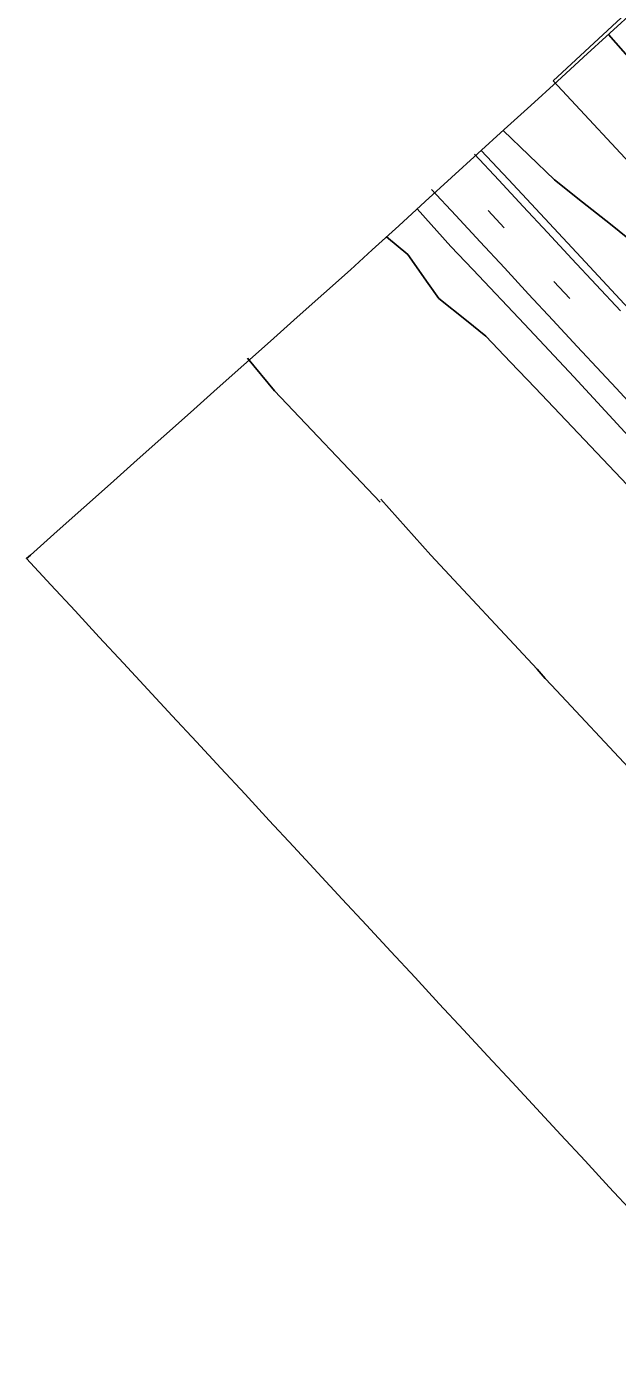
# Model space of a CAD drawing. Extents: x 2132221 to 2141942, y 535736 to 547298.
# Drawn here: x 2132221 to 2132469, y 546461 to 547016 of the extents above; entities that cross this region are included whole.
import ezdxf

# ---------------------------------------------------------------- set-up
doc = ezdxf.new("R2010")
doc.units = 0
for name, color, linetype in [('RD_EX_Fence_Other', 7, 'Continuous'), ('RD_EX_Misc', 7, 'Continuous'), ('RD_EX_Road', 7, 'Continuous'), ('RD_EX_VEG', 7, 'Continuous'), ('RD_HC_Cl', 7, 'Continuous'), ('RD_HC_Data', 7, 'Continuous'), ('TOPO_E_TLIML-Line', 7, 'Continuous')]:
    doc.layers.add(name, color=color, linetype=linetype)

msp = doc.modelspace()

# ---------------------------------------------------------------- linework, layer by layer
at = {"layer": 'RD_EX_Fence_Other'}
for points in [[(2132369.52, 546815.77), (2132325.16, 546862.55), (2132313.83, 546876.24)], [(2132369.86, 546817), (2132390.91, 546793.55), (2132435.49, 546745.65), (2132438.87, 546741.69), (2132441.37, 546739.05), (2132445.68, 546734.45), (2132498.04, 546678.41)]]:
    msp.add_lwpolyline(points, dxfattribs=at)
at = {"layer": 'RD_EX_Misc'}
for p, q in [((2132414.98, 546938.28), (2132421.68, 546931.04)), ((2132442.54, 546908.49), (2132449.24, 546901.24))]:
    msp.add_line(p, q, dxfattribs=at)
for points in [[(2132409.16, 546961.98), (2132419.37, 546951), (2132429.58, 546940.01), (2132439.79, 546929.02), (2132450, 546918.03), (2132460.21, 546907.05), (2132470.43, 546896.06)], [(2132391.11, 546947.15), (2132401.31, 546936.15), (2132411.51, 546925.15), (2132421.71, 546914.16), (2132431.91, 546903.16), (2132442.12, 546892.16), (2132452.32, 546881.17), (2132462.52, 546870.17), (2132468.63, 546863.59), (2132478.84, 546852.6)]]:
    msp.add_lwpolyline(points, dxfattribs=at)
at = {"layer": 'RD_EX_Road'}
for points in [[(2132412.02, 546963.52), (2132423.46, 546951.31), (2132451.98, 546920.62), (2132473.93, 546896.95), (2132495.05, 546874.19), (2132523.07, 546843.78), (2132558.86, 546805.33)], [(2132385.06, 546938.94), (2132399.2, 546923.16), (2132408.5, 546913.55), (2132430.21, 546890.49), (2132450.92, 546868.42), (2132480.57, 546836.26), (2132510.65, 546803.95), (2132534.12, 546778.6)]]:
    msp.add_lwpolyline(points, dxfattribs=at)
at = {"layer": 'RD_EX_VEG'}
for points in [[(2132474.62, 547001.74), (2132465.4, 547012.2)], [(2132421.25, 546971.93), (2132432.03, 546961.51), (2132442.74, 546951.15), (2132454.48, 546941.81), (2132466.21, 546932.47), (2132477.95, 546923.12)], [(2132372.17, 546927.18), (2132381.17, 546919.85), (2132389.79, 546907.57), (2132394.15, 546901.37), (2132405.86, 546892), (2132413.99, 546885.49), (2132424.32, 546874.61), (2132434.64, 546863.74), (2132444.97, 546852.86), (2132455.3, 546841.98), (2132465.63, 546831.1), (2132475.96, 546820.23)]]:
    msp.add_lwpolyline(points, dxfattribs=at)
at = {"layer": 'RD_HC_Cl'}
msp.add_line((2132442.23, 546992.78), (2135969.5, 543194.56), dxfattribs=at)
at = {"layer": 'RD_HC_Data'}
msp.add_line((2132442.23, 546992.78), (2132539.56, 547083.17), dxfattribs=at)
at = {"layer": 'TOPO_E_TLIML-Line'}
msp.add_lwpolyline([(2132477.09, 547022.86), (2132466.01, 547012.75), (2132454.92, 547002.64), (2132443.84, 546992.53), (2132432.76, 546982.43), (2132421.67, 546972.32), (2132410.59, 546962.21), (2132399.51, 546952.11), (2132388.42, 546942), (2132377.34, 546931.89), (2132366.25, 546921.78), (2132357.05, 546913.39), (2132345.86, 546903.4), (2132334.66, 546893.42), (2132323.47, 546883.43), (2132312.28, 546873.45), (2132301.09, 546863.46), (2132289.89, 546853.47), (2132278.7, 546843.49), (2132267.51, 546833.5), (2132256.32, 546823.51), (2132245.13, 546813.53), (2132233.93, 546803.54), (2132222.74, 546793.55), (2132221.05, 546792.05), (2132231.25, 546781.05), (2132241.45, 546770.05), (2132251.64, 546759.05), (2132261.84, 546748.05), (2132272.04, 546737.04), (2132282.24, 546726.04), (2132292.43, 546715.04), (2132302.63, 546704.04), (2132312.83, 546693.04), (2132323.02, 546682.04), (2132333.22, 546671.04), (2132343.42, 546660.04), (2132353.61, 546649.04), (2132363.81, 546638.04), (2132374.01, 546627.03), (2132384.21, 546616.03), (2132394.4, 546605.03), (2132404.6, 546594.03), (2132414.8, 546583.03), (2132424.99, 546572.03), (2132435.19, 546561.03), (2132445.39, 546550.03), (2132455.58, 546539.03), (2132465.78, 546528.03), (2132475.98, 546517.03)], dxfattribs=at)

doc.saveas('drawing.dxf')
